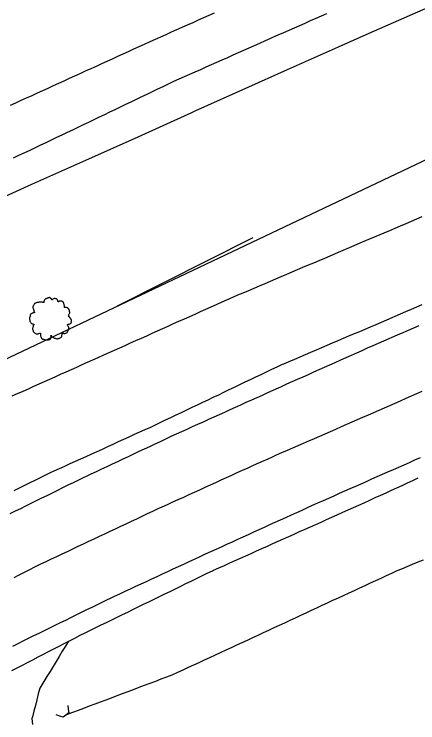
# Model space of a CAD drawing. Extents: x 1901471 to 1963503, y 756461 to 799997.
# Drawn here: x 1941014.1 to 1941082.6, y 779647.8 to 779767.9 of the extents above; entities that cross this region are included whole.
import ezdxf

# ---------------------------------------------------------------- set-up
doc = ezdxf.new("R2010")
doc.units = 0
for name, color, linetype in [('Default', 7, 'Continuous'), ('RD_DTM_BkLn1', 7, 'Continuous'), ('RD_EX_Bridge', 7, 'Continuous'), ('RD_EX_Driveway', 7, 'Continuous'), ('RD_EX_Fence_Other', 7, 'Continuous'), ('RD_EX_H2O', 7, 'Continuous'), ('RD_EX_Road', 7, 'Continuous'), ('RD_EX_VEG', 7, 'Continuous')]:
    doc.layers.add(name, color=color, linetype=linetype)

# ---------------------------------------------------------------- blocks, each defined once
blk = doc.blocks.new('CB')
at = {"layer": 'Default'}
blk.add_lwpolyline([(0.11, -0.127), (0.055, -0.095), (0, -0.063), (0, 0), (0, 0.063), (0.055, 0.095), (0.11, 0.127)], dxfattribs=at)
blk = doc.blocks.new('T2')
at = {"layer": 'RD_EX_VEG'}
for points in [[(0.05, 7.21), (-0.25, 7.24), (-0.57, 7.14), (-0.82, 7.04), (-1.05, 6.96), (-1.27, 6.86), (-1.57, 6.69), (-1.8, 6.49), (-1.92, 6.24), (-1.97, 6.01), (-2.02, 5.74), (-2.02, 5.56), (-2.15, 5.54), (-2.3, 5.56), (-2.55, 5.64), (-2.8, 5.64), (-3.05, 5.64), (-3.4, 5.61), (-3.75, 5.61), (-4.02, 5.56), (-4.35, 5.51), (-4.72, 5.39), (-5.07, 5.26), (-5.37, 5.01), (-5.62, 4.54), (-5.75, 4.19), (-5.9, 3.94), (-5.75, 3.49), (-5.57, 3.14), (-5.55, 2.94), (-5.47, 2.52), (-5.37, 2.29), (-5.25, 2.09), (-5.32, 2.07), (-5.7, 2.02), (-6, 1.92), (-6.42, 1.69), (-6.64, 1.47), (-6.74, 1.14), (-6.77, 0.79), (-6.87, 0.59), (-6.94, 0.32), (-6.97, 0.24), (-7.02, -0.08), (-6.92, -0.53), (-6.89, -0.88), (-6.77, -1.11), (-6.62, -1.28), (-6.44, -1.53), (-6.05, -1.76), (-5.72, -1.86), (-5.52, -1.88), (-5.7, -2.38), (-5.75, -2.73), (-5.87, -3.13), (-5.87, -3.21), (-5.92, -3.68), (-5.77, -4.01), (-5.7, -4.38), (-5.52, -4.61), (-5.25, -4.91), (-4.92, -5.13), (-4.42, -5.26), (-4.02, -5.23), (-3.45, -5.06), (-3.2, -4.98), (-3.22, -5.16), (-3.2, -5.53), (-3.2, -5.96), (-3.05, -6.28), (-2.95, -6.56), (-2.8, -6.81), (-2.47, -7.03), (-2.07, -7.11), (-1.65, -7.26), (-1.2, -7.33), (-0.7, -7.36), (-0.1, -7.21), (0.18, -7.08), (0.28, -6.91), (0.48, -6.53), (0.43, -6.31), (0.45, -5.71), (0.55, -5.88), (0.73, -6.23), (1.23, -6.53), (1.63, -6.71), (2.1, -6.86), (2.4, -6.93), (2.88, -6.86), (3.25, -6.78), (3.63, -6.66), (3.93, -6.38), (4.1, -6.11), (4.15, -5.83), (4.23, -5.46), (4.28, -5.28)], [(4.28, -5.28), (4.2, -5.11), (4.15, -4.86), (4.23, -4.88), (4.4, -4.93), (4.68, -5.06), (4.9, -5.13), (5.23, -5.11), (5.5, -5.01), (5.95, -4.73), (6.22, -4.26), (6.5, -3.86), (6.57, -3.53), (6.52, -3.31), (6.5, -2.81), (6.3, -2.56), (6.25, -2.43), (6.15, -2.03), (6.22, -1.98), (6.5, -1.93), (6.87, -1.81), (7.15, -1.68), (7.37, -1.51), (7.45, -1.28), (7.42, -0.88), (7.47, -0.48), (7.4, -0.33), (7.3, -0.18), (7.22, 0.02), (7.07, 0.17), (6.97, 0.32), (6.87, 0.42), (6.75, 0.57), (6.57, 0.69), (6.42, 0.74), (6.37, 0.89), (6.52, 1.09), (6.57, 1.19), (6.6, 1.42), (6.82, 1.77), (6.87, 2.17), (6.82, 2.59), (6.77, 2.87), (6.62, 3.14), (6.42, 3.39), (6.3, 3.56), (6.12, 3.69), (5.8, 3.81), (5.55, 3.86), (5.2, 3.86), (5, 3.91), (5.03, 3.96), (5.03, 4.11), (5.03, 4.39), (4.95, 4.84), (4.8, 5.34), (4.8, 5.36), (4.7, 5.61), (4.48, 5.81), (4.3, 5.91), (4.1, 6.04), (3.85, 6.06), (3.55, 6.06), (3.28, 6.01), (3.08, 5.91), (2.9, 5.79), (2.83, 5.94), (2.73, 6.24), (2.68, 6.39), (2.53, 6.56), (2.3, 6.76), (1.85, 6.89), (1.23, 6.81), (0.93, 6.61), (0.78, 6.44), (0.73, 6.56), (0.53, 6.76), (0.43, 6.94), (0.25, 7.06), (0.1, 7.16), (0, 7.21)]]:
    blk.add_spline(points, degree=3, dxfattribs=at)

msp = doc.modelspace()

# ---------------------------------------------------------------- linework, layer by layer
at = {"layer": 'RD_DTM_BkLn1'}
msp.add_lwpolyline([(1941010.55, 779736.15), (1941017.07, 779739.04), (1941026.2, 779743.13), (1941035.1, 779747.11), (1941044.21, 779751.23), (1941044.78, 779751.49), (1941053.91, 779755.57), (1941059.95, 779758.28), (1941069.08, 779762.35), (1941074.31, 779764.68), (1941083.49, 779768.65), (1941087.78, 779770.5), (1941096.95, 779774.46), (1941102.46, 779776.84), (1941111.74, 779780.56), (1941117.29, 779782.79), (1941126.49, 779786.69), (1941132.54, 779789.26), (1941141.77, 779793.09), (1941148.65, 779795.94), (1941157.86, 779799.83), (1941164.03, 779802.43)], dxfattribs=at)
at = {"layer": 'RD_EX_Driveway'}
msp.add_lwpolyline([(1941023.29, 779661.6), (1941022.77, 779660.75), (1941022.24, 779659.9), (1941021.72, 779659.04), (1941021.2, 779658.19), (1941020.68, 779657.34), (1941020.16, 779656.48), (1941019.63, 779655.63), (1941019.11, 779654.78), (1941018.59, 779653.93), (1941018.41, 779653.64), (1941018.16, 779652.67), (1941017.91, 779651.7), (1941017.66, 779650.74), (1941017.41, 779649.77), (1941017.15, 779648.8), (1941017.07, 779648.5), (1941017.19, 779647.5)], dxfattribs=at)
at = {"layer": 'RD_EX_Fence_Other'}
msp.add_lwpolyline([(1940588, 779237.71), (1940621.08, 779319.22), (1940644.7, 779375.93), (1940668.32, 779419.32), (1940705.35, 779473.74), (1940740.92, 779517.9), (1940769.2, 779548.76), (1940799.77, 779577.61), (1940836.16, 779606.88), (1940888.14, 779644.88), (1940935.78, 779672.22), (1940998.75, 779702.85), (1941091.16, 779746.65), (1941164.37, 779777.83)], dxfattribs=at)
at = {"layer": 'RD_EX_H2O'}
for points in [[(1941083.27, 779733.51), (1941082.35, 779733.12), (1941081.43, 779732.73), (1941080.51, 779732.34), (1941079.59, 779731.95), (1941078.67, 779731.56), (1941077.75, 779731.17), (1941076.82, 779730.78), (1941073.14, 779729.21), (1941072.22, 779728.82), (1941071.3, 779728.43), (1941069.46, 779727.65), (1941068.54, 779727.26), (1941067.62, 779726.87), (1941066.7, 779726.48), (1941065.78, 779726.09), (1941064.86, 779725.7), (1941063.94, 779725.31), (1941063.02, 779724.92), (1941062.1, 779724.53), (1941061.18, 779724.14), (1941060.26, 779723.75), (1941059.34, 779723.36), (1941058.42, 779722.96), (1941057.5, 779722.57), (1941056.58, 779722.18), (1941055.66, 779721.79), (1941054.74, 779721.4), (1941053.82, 779721.01), (1941052.89, 779720.62), (1941051.97, 779720.23), (1941051.1, 779719.86), (1941050.19, 779719.45), (1941049.28, 779719.04), (1941048.36, 779718.64), (1941047.45, 779718.23), (1941046.54, 779717.82), (1941045.63, 779717.41), (1941044.71, 779717), (1941043.8, 779716.59), (1941042.89, 779716.18), (1941041.98, 779715.78), (1941041.06, 779715.37), (1941040.15, 779714.96), (1941039.24, 779714.55), (1941039.24, 779714.55), (1941038.32, 779714.14), (1941037.41, 779713.73), (1941036.5, 779713.32), (1941035.59, 779712.92), (1941034.67, 779712.51), (1941033.76, 779712.1), (1941032.85, 779711.69), (1941031.94, 779711.28), (1941031.02, 779710.87), (1941030.11, 779710.46), (1941029.2, 779710.06), (1941028.28, 779709.65), (1941027.37, 779709.24), (1941026.46, 779708.83), (1941025.55, 779708.42), (1941024.63, 779708.01), (1941023.72, 779707.61), (1941022.81, 779707.2), (1941021.9, 779706.79), (1941020.98, 779706.38), (1941020.07, 779705.97), (1941019.16, 779705.56), (1941018.24, 779705.15), (1941017.33, 779704.75), (1941016.42, 779704.34), (1941015.51, 779703.93), (1941014.59, 779703.52), (1941013.68, 779703.11)], [(1941083.46, 779675.37), (1941082.54, 779674.99), (1941081.62, 779674.6), (1941080.69, 779674.22), (1941079.77, 779673.84), (1941079, 779673.52), (1941078.09, 779673.1), (1941077.18, 779672.68), (1941076.27, 779672.26), (1941075.37, 779671.84), (1941074.46, 779671.42), (1941073.55, 779671), (1941072.65, 779670.58), (1941071.74, 779670.16), (1941070.83, 779669.74), (1941069.92, 779669.32), (1941069.02, 779668.9), (1941068.11, 779668.48), (1941067.2, 779668.06), (1941066.29, 779667.64), (1941065.39, 779667.22), (1941064.48, 779666.8), (1941063.57, 779666.38), (1941062.66, 779665.96), (1941061.76, 779665.54), (1941060.85, 779665.11), (1941060.85, 779665.11), (1941059.94, 779664.69), (1941059.03, 779664.27), (1941058.13, 779663.85), (1941057.22, 779663.43), (1941056.31, 779663.01), (1941055.4, 779662.59), (1941054.5, 779662.17), (1941053.59, 779661.75), (1941052.68, 779661.33), (1941051.77, 779660.91), (1941050.87, 779660.49), (1941049.96, 779660.07), (1941049.05, 779659.65), (1941048.15, 779659.23), (1941047.24, 779658.81), (1941046.33, 779658.39), (1941045.42, 779657.97), (1941044.52, 779657.55), (1941043.61, 779657.13), (1941042.7, 779656.71), (1941041.79, 779656.29), (1941040.83, 779655.85), (1941039.9, 779655.5), (1941038.96, 779655.15), (1941038.03, 779654.79), (1941037.09, 779654.44), (1941036.15, 779654.09), (1941035.22, 779653.74), (1941034.28, 779653.39), (1941033.35, 779653.04), (1941032.41, 779652.69), (1941031.47, 779652.34), (1941030.54, 779651.98), (1941029.6, 779651.63), (1941028.67, 779651.28), (1941027.73, 779650.93), (1941026.79, 779650.58), (1941025.86, 779650.23), (1941024.92, 779649.88), (1941023.98, 779649.52), (1941023.05, 779649.17), (1941022.86, 779649.1)]]:
    msp.add_lwpolyline(points, dxfattribs=at)
at = {"layer": 'RD_EX_Road'}
for points in [[(1941048.01, 779768.07), (1941047.1, 779767.66), (1941046.19, 779767.25), (1941045.27, 779766.84), (1941044.36, 779766.43), (1941043.45, 779766.02), (1941042.54, 779765.62), (1941041.62, 779765.21), (1941040.71, 779764.8), (1941039.8, 779764.39), (1941038.89, 779763.98), (1941037.97, 779763.57), (1941037.06, 779763.16), (1941036.15, 779762.75), (1941035.24, 779762.33), (1941034.33, 779761.92), (1941033.42, 779761.51), (1941032.51, 779761.09), (1941031.6, 779760.68), (1941030.69, 779760.27), (1941029.78, 779759.85), (1941028.87, 779759.44), (1941027.96, 779759.02), (1941027.05, 779758.61), (1941026.14, 779758.2), (1941025.23, 779757.78), (1941024.32, 779757.37), (1941023.41, 779756.96), (1941022.5, 779756.54), (1941021.59, 779756.13), (1941020.68, 779755.72), (1941019.77, 779755.3), (1941018.86, 779754.89), (1941017.95, 779754.47), (1941017.04, 779754.06), (1941016.13, 779753.65), (1941015.22, 779753.23), (1941014.31, 779752.82), (1941013.4, 779752.41)], [(1941067.07, 779767.93), (1941066.15, 779767.52), (1941065.24, 779767.12), (1941064.32, 779766.72), (1941063.41, 779766.32), (1941062.49, 779765.91), (1941061.58, 779765.51), (1941060.66, 779765.11), (1941059.75, 779764.7), (1941058.83, 779764.3), (1941057.91, 779763.9), (1941057.55, 779763.74), (1941056.63, 779763.33), (1941055.72, 779762.92), (1941054.81, 779762.52), (1941053.89, 779762.11), (1941052.98, 779761.71), (1941052.06, 779761.3), (1941051.15, 779760.9), (1941050.24, 779760.49), (1941049.32, 779760.09), (1941048.41, 779759.68), (1941047.49, 779759.27), (1941046.58, 779758.87), (1941045.67, 779758.46), (1941044.75, 779758.06), (1941043.84, 779757.65), (1941042.92, 779757.25), (1941042.01, 779756.84), (1941041.1, 779756.44), (1941040.19, 779756), (1941039.29, 779755.57), (1941038.39, 779755.14), (1941037.49, 779754.71), (1941036.59, 779754.28), (1941035.68, 779753.85), (1941034.78, 779753.42), (1941033.88, 779752.98), (1941032.98, 779752.55), (1941032.08, 779752.12), (1941031.17, 779751.69), (1941030.27, 779751.26), (1941029.37, 779750.83), (1941028.47, 779750.4), (1941027.57, 779749.97), (1941026.67, 779749.53), (1941025.76, 779749.1), (1941024.86, 779748.67), (1941023.96, 779748.24), (1941023.06, 779747.81), (1941022.16, 779747.38), (1941021.25, 779746.95), (1941020.35, 779746.51), (1941019.45, 779746.08), (1941018.55, 779745.65), (1941017.65, 779745.22), (1941016.74, 779744.79), (1941015.84, 779744.36), (1941015.73, 779744.31), (1941014.82, 779743.9), (1941013.91, 779743.5)], [(1941014.06, 779687.16), (1941014.96, 779687.6), (1941015.86, 779688.04), (1941016.76, 779688.48), (1941017.65, 779688.92), (1941018.55, 779689.35), (1941019.45, 779689.79), (1941020.35, 779690.23), (1941020.85, 779690.46), (1941020.85, 779690.46), (1941021.76, 779690.87), (1941022.67, 779691.28), (1941023.58, 779691.7), (1941024.49, 779692.11), (1941025.4, 779692.53), (1941026.31, 779692.94), (1941027.22, 779693.35), (1941028.13, 779693.77), (1941029.04, 779694.18), (1941029.95, 779694.6), (1941030.86, 779695.01), (1941031.77, 779695.43), (1941032.68, 779695.84), (1941033.59, 779696.25), (1941034.5, 779696.67), (1941035.41, 779697.08), (1941036.32, 779697.5), (1941037.23, 779697.91), (1941037.93, 779698.24), (1941038.83, 779698.67), (1941039.73, 779699.1), (1941040.64, 779699.53), (1941041.54, 779699.96), (1941042.44, 779700.39), (1941043.35, 779700.82), (1941044.25, 779701.25), (1941045.15, 779701.68), (1941046.06, 779702.11), (1941046.96, 779702.53), (1941047.86, 779702.96), (1941048.77, 779703.39), (1941049.67, 779703.82), (1941050.57, 779704.25), (1941051.47, 779704.68), (1941052.38, 779705.11), (1941053.28, 779705.54), (1941054.18, 779705.97), (1941055.09, 779706.4), (1941055.99, 779706.83), (1941056.89, 779707.26), (1941057.8, 779707.69), (1941058.7, 779708.12), (1941059.6, 779708.55), (1941059.83, 779708.64), (1941060.75, 779709.03), (1941061.67, 779709.42), (1941062.59, 779709.82), (1941063.51, 779710.21), (1941064.43, 779710.6), (1941065.35, 779710.99), (1941066.27, 779711.38), (1941067.19, 779711.77), (1941068.11, 779712.16), (1941069.03, 779712.55), (1941069.95, 779712.95), (1941070.87, 779713.34), (1941071.79, 779713.73), (1941072.71, 779714.12), (1941073.63, 779714.51), (1941074.55, 779714.9), (1941075.47, 779715.29), (1941076.39, 779715.68), (1941077.31, 779716.08), (1941078.23, 779716.47), (1941078.23, 779716.47), (1941078.72, 779716.68), (1941079.63, 779717.08), (1941080.55, 779717.48), (1941081.47, 779717.88), (1941082.38, 779718.28), (1941083.3, 779718.68)], [(1941013.38, 779683.24), (1941014.28, 779683.68), (1941015.17, 779684.12), (1941016.07, 779684.56), (1941016.97, 779685), (1941017.87, 779685.44), (1941018.76, 779685.88), (1941019.66, 779686.32), (1941020.56, 779686.76), (1941021.46, 779687.2), (1941022.35, 779687.64), (1941023.25, 779688.09), (1941024.15, 779688.53), (1941025.05, 779688.97), (1941025.95, 779689.41), (1941026.24, 779689.54), (1941027.14, 779689.97), (1941028.05, 779690.39), (1941028.95, 779690.82), (1941029.86, 779691.24), (1941030.77, 779691.67), (1941031.67, 779692.09), (1941032.58, 779692.51), (1941033.48, 779692.94), (1941034.39, 779693.36), (1941035.29, 779693.79), (1941036.2, 779694.21), (1941037.1, 779694.63), (1941038.01, 779695.06), (1941038.92, 779695.48), (1941039.82, 779695.91), (1941040.73, 779696.33), (1941041.63, 779696.76), (1941042.53, 779697.16), (1941043.44, 779697.57), (1941044.35, 779697.98), (1941045.26, 779698.39), (1941046.17, 779698.81), (1941047.08, 779699.22), (1941047.99, 779699.63), (1941048.9, 779700.04), (1941049.82, 779700.45), (1941050.73, 779700.86), (1941051.64, 779701.28), (1941052.55, 779701.69), (1941053.46, 779702.1), (1941054.37, 779702.51), (1941055.28, 779702.92), (1941056.19, 779703.33), (1941057.11, 779703.75), (1941058.02, 779704.16), (1941058.93, 779704.57), (1941059.43, 779704.79), (1941060.34, 779705.2), (1941061.26, 779705.61), (1941062.17, 779706.01), (1941063.08, 779706.42), (1941064, 779706.83), (1941064.91, 779707.24), (1941065.82, 779707.64), (1941066.74, 779708.05), (1941067.65, 779708.46), (1941068.56, 779708.86), (1941069.48, 779709.27), (1941070.39, 779709.68), (1941071.3, 779710.08), (1941072.22, 779710.49), (1941073.13, 779710.9), (1941074.04, 779711.31), (1941074.96, 779711.71), (1941075.87, 779712.12), (1941076.79, 779712.53), (1941077.7, 779712.93), (1941078.21, 779713.15), (1941079.13, 779713.55), (1941080.05, 779713.95), (1941080.97, 779714.34), (1941081.89, 779714.74), (1941082.81, 779715.13)], [(1941014.04, 779672.43), (1941014.93, 779672.88), (1941015.82, 779673.33), (1941016.71, 779673.78), (1941017.6, 779674.24), (1941017.7, 779674.28), (1941018.6, 779674.71), (1941019.51, 779675.13), (1941020.41, 779675.56), (1941021.32, 779675.98), (1941022.22, 779676.41), (1941023.13, 779676.84), (1941024.03, 779677.26), (1941024.94, 779677.69), (1941025.84, 779678.11), (1941026.74, 779678.54), (1941027.65, 779678.97), (1941028.55, 779679.39), (1941029.46, 779679.82), (1941030.36, 779680.24), (1941031.27, 779680.67), (1941032.17, 779681.1), (1941033.08, 779681.52), (1941033.98, 779681.95), (1941033.98, 779681.95), (1941034.89, 779682.37), (1941035.79, 779682.8), (1941036.7, 779683.23), (1941037.6, 779683.65), (1941038.5, 779684.08), (1941039.18, 779684.39), (1941040.09, 779684.8), (1941041, 779685.21), (1941041.91, 779685.63), (1941042.83, 779686.04), (1941043.74, 779686.45), (1941044.65, 779686.87), (1941045.56, 779687.28), (1941046.47, 779687.7), (1941047.38, 779688.11), (1941048.29, 779688.52), (1941049.2, 779688.94), (1941050.11, 779689.35), (1941051.02, 779689.76), (1941051.93, 779690.18), (1941052.84, 779690.59), (1941053.75, 779691), (1941054.66, 779691.42), (1941055.57, 779691.83), (1941056.48, 779692.25), (1941056.76, 779692.37), (1941057.68, 779692.77), (1941058.59, 779693.17), (1941059.51, 779693.57), (1941060.42, 779693.97), (1941061.34, 779694.37), (1941062.26, 779694.77), (1941063.17, 779695.17), (1941064.09, 779695.57), (1941065.01, 779695.97), (1941065.92, 779696.37), (1941066.84, 779696.77), (1941067.75, 779697.17), (1941068.67, 779697.57), (1941069.59, 779697.98), (1941070.5, 779698.38), (1941071.42, 779698.78), (1941072.34, 779699.18), (1941073.25, 779699.58), (1941074.17, 779699.98), (1941075.08, 779700.38), (1941076, 779700.78), (1941076.92, 779701.18), (1941077.83, 779701.58), (1941078.72, 779701.97), (1941079.64, 779702.37), (1941080.56, 779702.77), (1941081.47, 779703.17), (1941082.39, 779703.57), (1941083.3, 779703.97)], [(1941013.83, 779660.79), (1941014.73, 779661.23), (1941015.62, 779661.67), (1941016.52, 779662.11), (1941017.42, 779662.55), (1941018.32, 779662.99), (1941019.22, 779663.43), (1941020.11, 779663.87), (1941021.01, 779664.32), (1941021.91, 779664.76), (1941022.81, 779665.2), (1941023.7, 779665.64), (1941024.6, 779666.08), (1941025.5, 779666.52), (1941026.4, 779666.96), (1941027.29, 779667.4), (1941028.19, 779667.84), (1941029.09, 779668.28), (1941029.99, 779668.72), (1941030.16, 779668.8), (1941031.07, 779669.22), (1941031.97, 779669.64), (1941032.88, 779670.07), (1941033.79, 779670.49), (1941034.69, 779670.91), (1941035.6, 779671.33), (1941036.51, 779671.75), (1941037.41, 779672.17), (1941038.32, 779672.59), (1941039.23, 779673.01), (1941040.14, 779673.43), (1941041.04, 779673.85), (1941041.95, 779674.27), (1941042.86, 779674.69), (1941043.76, 779675.11), (1941044.67, 779675.53), (1941045.63, 779675.98), (1941046.54, 779676.39), (1941047.45, 779676.81), (1941048.36, 779677.22), (1941049.27, 779677.63), (1941050.18, 779678.05), (1941051.09, 779678.46), (1941052, 779678.88), (1941052.91, 779679.29), (1941053.82, 779679.7), (1941054.73, 779680.12), (1941055.64, 779680.53), (1941056.55, 779680.95), (1941057.46, 779681.36), (1941058.37, 779681.77), (1941059.28, 779682.19), (1941060.19, 779682.6), (1941061.1, 779683.02), (1941062.01, 779683.43), (1941062.92, 779683.84), (1941063.83, 779684.26), (1941064.7, 779684.65), (1941065.61, 779685.06), (1941066.53, 779685.46), (1941067.44, 779685.86), (1941068.36, 779686.27), (1941069.27, 779686.67), (1941070.19, 779687.08), (1941071.1, 779687.48), (1941072.02, 779687.88), (1941072.93, 779688.29), (1941073.85, 779688.69), (1941074.76, 779689.1), (1941075.67, 779689.5), (1941076.59, 779689.9), (1941077.5, 779690.31), (1941078.42, 779690.71), (1941079.33, 779691.12), (1941080.25, 779691.52), (1941081.16, 779691.92), (1941082.08, 779692.33), (1941082.99, 779692.73)], [(1941013.69, 779656.64), (1941014.58, 779657.1), (1941015.47, 779657.56), (1941016.35, 779658.02), (1941017.24, 779658.48), (1941018.13, 779658.94), (1941019.02, 779659.4), (1941019.91, 779659.86), (1941020.8, 779660.32), (1941021.68, 779660.77), (1941022.57, 779661.23), (1941023.46, 779661.69), (1941024.35, 779662.15), (1941025.24, 779662.61), (1941026.14, 779663.05), (1941027.04, 779663.49), (1941027.94, 779663.92), (1941028.84, 779664.36), (1941029.74, 779664.8), (1941030.63, 779665.24), (1941031.53, 779665.67), (1941032.43, 779666.11), (1941033.33, 779666.55), (1941034.23, 779666.99), (1941035.13, 779667.43), (1941036.03, 779667.86), (1941036.93, 779668.3), (1941037.83, 779668.74), (1941038.73, 779669.18), (1941039.62, 779669.61), (1941040.52, 779670.05), (1941041.42, 779670.49), (1941042.32, 779670.93), (1941043.22, 779671.37), (1941044.12, 779671.8), (1941045.02, 779672.24), (1941045.92, 779672.68), (1941046.82, 779673.12), (1941047.72, 779673.55), (1941047.9, 779673.64), (1941048.81, 779674.05), (1941049.73, 779674.46), (1941050.64, 779674.87), (1941051.55, 779675.28), (1941052.46, 779675.69), (1941053.38, 779676.09), (1941054.29, 779676.5), (1941055.2, 779676.91), (1941056.12, 779677.32), (1941057.03, 779677.73), (1941057.94, 779678.14), (1941058.85, 779678.55), (1941059.77, 779678.95), (1941060.68, 779679.36), (1941061.59, 779679.77), (1941062.5, 779680.18), (1941063.42, 779680.59), (1941064.33, 779681), (1941065.24, 779681.4), (1941066.16, 779681.81), (1941067.07, 779682.22), (1941067.98, 779682.63), (1941068.89, 779683.04), (1941069.81, 779683.45), (1941070.72, 779683.86), (1941071.63, 779684.26), (1941072.55, 779684.67), (1941073.46, 779685.08), (1941074.44, 779685.52), (1941075.35, 779685.94), (1941076.26, 779686.36), (1941077.17, 779686.77), (1941078.08, 779687.19), (1941078.99, 779687.61), (1941079.9, 779688.02), (1941080.8, 779688.44), (1941081.71, 779688.86), (1941082.62, 779689.27)]]:
    msp.add_lwpolyline(points, dxfattribs=at)
at = {"layer": 'RD_EX_VEG'}
msp.add_lwpolyline([(1941031.61, 779718.42), (1941054.6, 779730)], dxfattribs=at)

# ---------------------------------------------------------------- block references
at = {"layer": 'RD_EX_Bridge', "xscale": 9.84251968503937, "yscale": 9.842519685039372, "rotation": 129.173672}
msp.add_blockref('CB', (1941022.86, 779649.1), dxfattribs=at)
at = {"layer": 'RD_EX_VEG', "xscale": 0.4921259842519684, "yscale": 0.4921259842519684}
msp.add_blockref('T2', (1941020.11, 779716.28), dxfattribs=at)

doc.saveas('drawing.dxf')
